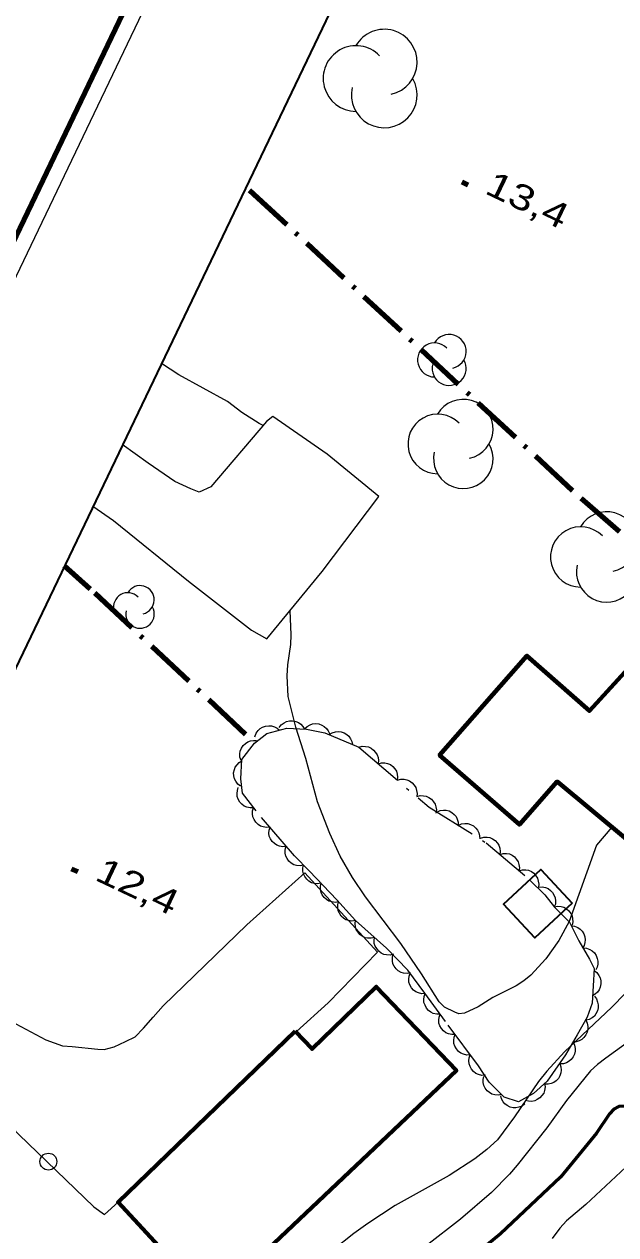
# Model space of a CAD drawing. Extents: x 355726 to 357533, y 5103782 to 5105258.
# Drawn here: x 355816.1 to 355851.1, y 5104593.2 to 5104664.9 of the extents above; entities that cross this region are included whole.
import ezdxf

# ---------------------------------------------------------------- set-up
doc = ezdxf.new("R2010")
doc.units = 0
doc.header["$LTSCALE"] = 0.6
doc.linetypes.add('DOT_DASHED', pattern=[7.7, 5, -1.2, 0.3, -1.2])
doc.linetypes.add('LONG_DASHED', pattern=[7.5, 6, -1.5])
for name, color, linetype, lineweight in [('1', 7, 'LONG_DASHED', 53), ('19', 7, 'Continuous', 13), ('2', 7, 'LONG_DASHED', 13), ('3', 7, 'Continuous', 140), ('31', 7, 'Continuous', 35), ('36', 7, 'Continuous', 13), ('41', 7, 'DOT_DASHED', 90), ('44', 7, 'Continuous', 25), ('60', 7, 'Continuous', 13)]:
    doc.layers.add(name, color=color, linetype=linetype, lineweight=lineweight)

msp = doc.modelspace()

# ---------------------------------------------------------------- linework, layer by layer
at = {"layer": '1', "linetype": 'Continuous'}
msp.add_lwpolyline([(355857.09, 5104601.23), (355856.99, 5104601.19), (355851.28, 5104600.84), (355850.99, 5104600.68), (355850.73, 5104600.41), (355849.95, 5104599.26), (355847.83, 5104596.66), (355844.28, 5104593.3), (355843.16, 5104592.37)], dxfattribs=at)
at = {"layer": '19'}
for points in [[(355820.15, 5104636.39), (355821.39, 5104635.54), (355825.82, 5104631.94), (355829.55, 5104629.04), (355830.45, 5104628.53), (355833.73, 5104632.51), (355837.08, 5104636.95), (355834.03, 5104639.47), (355830.81, 5104641.69), (355830.44, 5104641.4), (355827.13, 5104637.53), (355826.45, 5104637.22), (355825.96, 5104637.41), (355825.01, 5104637.84), (355823.44, 5104638.93), (355821.9, 5104640.04)], [(355808.49, 5104612.02), (355810.51, 5104609.68), (355811.75, 5104608.19), (355812.68, 5104607.37), (355813.58, 5104606.86), (355815.02, 5104606.05), (355817.37, 5104604.79), (355818.36, 5104604.43), (355818.94, 5104604.4), (355820.45, 5104604.24), (355820.83, 5104604.22), (355821.43, 5104604.38), (355822.1, 5104604.69), (355822.66, 5104604.96), (355823.15, 5104605.48), (355823.73, 5104606.14), (355824.31, 5104606.8), (355829.27, 5104611.61), (355832.71, 5104614.68), (355837, 5104609.98), (355834.08, 5104606.98), (355832.2, 5104605.28)], [(355806.87, 5104608.64), (355811.29, 5104603.9), (355815.78, 5104599.19), (355820.21, 5104594.91), (355820.84, 5104594.45), (355821.65, 5104595.18)]]:
    msp.add_lwpolyline(points, dxfattribs=at)
at = {"layer": '2', "linetype": 'Continuous'}
for points in [[(355830.23, 5104641.16), (355829.99, 5104641.29), (355828.98, 5104641.93), (355828.12, 5104642.58), (355825.25, 5104644.16), (355824.22, 5104644.84)], [(355850.87, 5104617.38), (355849.96, 5104616.32), (355848.34, 5104611.8), (355847.73, 5104610.68), (355846.96, 5104609.58), (355846.08, 5104608.63), (355845.66, 5104608.28), (355845.21, 5104607.99), (355843.83, 5104607.3), (355842.96, 5104606.75), (355842.14, 5104606.38), (355841.81, 5104606.34), (355841.57, 5104606.42), (355840.96, 5104606.73), (355840.65, 5104607.04), (355839.61, 5104608.69), (355838.38, 5104610.5), (355836.28, 5104613.26), (355835.53, 5104614.41), (355834.79, 5104615.66), (355834.18, 5104617), (355833.44, 5104618.88), (355832.75, 5104621.45), (355832.16, 5104623.3), (355831.72, 5104625.11), (355831.65, 5104626.34), (355831.7, 5104626.99), (355831.88, 5104628.19), (355831.9, 5104628.76), (355831.84, 5104630.21)], [(355852.42, 5104608.33), (355850.87, 5104606.73), (355848.07, 5104604.08), (355847.02, 5104602.94), (355846.52, 5104602.32), (355845.11, 5104600.23), (355844.1, 5104598.88), (355843.47, 5104598.29), (355842.75, 5104597.74), (355841.23, 5104596.76), (355838.04, 5104594.99), (355836.43, 5104593.92), (355835.6, 5104593.32), (355833.12, 5104591.36)], [(355853.5, 5104605.87), (355850.51, 5104603.71), (355850.02, 5104603.34), (355849.61, 5104602.95), (355848.18, 5104601.21), (355847.02, 5104599.59), (355845.27, 5104597.38), (355844.81, 5104596.83), (355843.75, 5104595.76), (355841.91, 5104594.17), (355839.87, 5104592.59)], [(355851.98, 5104597.53), (355849.33, 5104595.05), (355848.18, 5104594.07), (355847.79, 5104593.65), (355847.33, 5104593.04)]]:
    msp.add_lwpolyline(points, dxfattribs=at)
at = {"layer": '3'}
for p, q in [((355841.99, 5104655.58), (355842.35, 5104655.41)), ((355818.9, 5104614.92), (355819.27, 5104614.75))]:
    msp.add_line(p, q, dxfattribs=at)
at = {"layer": '31', "lineweight": 70}
for points in [[(355853.84, 5104614.92), (355859.86, 5104621.98), (355852.9, 5104627.94), (355849.54, 5104624.26), (355845.84, 5104627.53), (355840.67, 5104621.65), (355845.39, 5104617.54), (355847.62, 5104620.08), (355853.84, 5104614.92)], [(355832.12, 5104605.3), (355833.13, 5104604.25), (355836.93, 5104607.93), (355841.67, 5104602.97), (355827.15, 5104589.22), (355821.65, 5104595.18), (355832.12, 5104605.3)]]:
    msp.add_lwpolyline(points, close=True, dxfattribs=at)
at = {"layer": '31'}
msp.add_lwpolyline([(355848.51, 5104612.88), (355846.3, 5104610.84), (355844.45, 5104612.83), (355846.66, 5104614.88), (355848.51, 5104612.88)], close=True, dxfattribs=at)
at = {"layer": '36'}
msp.add_circle((355817.529, 5104597.58), 0.5, dxfattribs=at)
at = {"layer": '41'}
for points in [[(355854.77, 5104631.8), (355848.54, 5104637.3), (355829.18, 5104655.31)], [(355829.2, 5104622.86), (355820.01, 5104631.48), (355818.46, 5104632.85)]]:
    msp.add_lwpolyline(points, dxfattribs=at)
at = {"layer": '44', "linetype": 'DOT_DASHED'}
msp.add_lwpolyline([(355835.89, 5104622.11), (355840.05, 5104618.57), (355843.42, 5104616.46), (355846, 5104614.27), (355846.89, 5104613.38), (355847.47, 5104612.65), (355848.35, 5104611.76), (355848.91, 5104610.65), (355849.54, 5104609.57), (355849.82, 5104609.01), (355849.69, 5104606.97), (355849.41, 5104606.13), (355848.81, 5104605.09), (355848.13, 5104603.9), (355847.03, 5104602.34), (355846.22, 5104601.61), (355845.34, 5104601.12), (355844.5, 5104601.4), (355843.61, 5104602.29), (355842.97, 5104603.25), (355841.03, 5104605.87), (355839.8, 5104607.56), (355838.79, 5104608.92), (355837.54, 5104610.22), (355835.69, 5104611.86), (355834.59, 5104613.08), (355832.97, 5104614.78), (355832.09, 5104615.68), (355829.82, 5104618.34), (355829.02, 5104619.39), (355828.92, 5104620.24), (355828.98, 5104621.39), (355829.73, 5104622.35), (355830.46, 5104622.93), (355831.64, 5104623.25), (355832.8, 5104623.18), (355833.88, 5104622.97)], close=True, dxfattribs=at)
at = {"layer": '44'}
for points in [[(355829.75, 5104622.74), (355829.82, 5104622.94), (355829.94, 5104623.1), (355830.05, 5104623.22), (355830.2, 5104623.31), (355830.38, 5104623.37), (355830.57, 5104623.39), (355830.73, 5104623.39), (355830.9, 5104623.33), (355831.06, 5104623.25), (355831.2, 5104623.13)], [(355831.18, 5104623.28), (355831.31, 5104623.44), (355831.48, 5104623.56), (355831.62, 5104623.64), (355831.79, 5104623.67), (355831.98, 5104623.68), (355832.17, 5104623.64), (355832.32, 5104623.58), (355832.46, 5104623.48), (355832.59, 5104623.34), (355832.68, 5104623.19)], [(355832.68, 5104623.2), (355832.83, 5104623.35), (355833.01, 5104623.45), (355833.16, 5104623.5), (355833.34, 5104623.52), (355833.52, 5104623.5), (355833.7, 5104623.43), (355833.85, 5104623.35), (355833.98, 5104623.23), (355834.08, 5104623.08), (355834.16, 5104622.92)], [(355828.93, 5104621.32), (355828.86, 5104621.52), (355828.86, 5104621.73), (355828.88, 5104621.89), (355828.95, 5104622.05), (355829.05, 5104622.21), (355829.19, 5104622.34), (355829.32, 5104622.43), (355829.49, 5104622.49), (355829.67, 5104622.52), (355829.85, 5104622.51)], [(355834.14, 5104622.86), (355834.31, 5104622.97), (355834.51, 5104623.03), (355834.67, 5104623.05), (355834.85, 5104623.03), (355835.02, 5104622.97), (355835.18, 5104622.86), (355835.31, 5104622.76), (355835.41, 5104622.62), (355835.48, 5104622.45), (355835.52, 5104622.27)], [(355835.89, 5104622.11), (355836.09, 5104622.17), (355836.29, 5104622.16), (355836.46, 5104622.14), (355836.62, 5104622.06), (355836.77, 5104621.95), (355836.89, 5104621.81), (355836.98, 5104621.67), (355837.03, 5104621.5), (355837.05, 5104621.32), (355837.03, 5104621.14)], [(355828.9, 5104619.81), (355828.73, 5104619.93), (355828.61, 5104620.1), (355828.53, 5104620.24), (355828.5, 5104620.42), (355828.49, 5104620.6), (355828.53, 5104620.79), (355828.58, 5104620.94), (355828.69, 5104621.08), (355828.82, 5104621.21), (355828.98, 5104621.31)], [(355837.03, 5104621.14), (355837.23, 5104621.19), (355837.44, 5104621.19), (355837.6, 5104621.16), (355837.76, 5104621.09), (355837.91, 5104620.98), (355838.03, 5104620.83), (355838.12, 5104620.7), (355838.17, 5104620.53), (355838.19, 5104620.34), (355838.17, 5104620.17)], [(355829.67, 5104618.53), (355829.46, 5104618.52), (355829.27, 5104618.57), (355829.11, 5104618.63), (355828.97, 5104618.74), (355828.85, 5104618.87), (355828.76, 5104619.04), (355828.7, 5104619.2), (355828.69, 5104619.37), (355828.71, 5104619.56), (355828.76, 5104619.73)], [(355838.17, 5104620.17), (355838.38, 5104620.22), (355838.58, 5104620.22), (355838.74, 5104620.19), (355838.9, 5104620.12), (355839.05, 5104620.01), (355839.17, 5104619.86), (355839.27, 5104619.73), (355839.31, 5104619.56), (355839.34, 5104619.37), (355839.32, 5104619.19)], [(355839.32, 5104619.19), (355839.52, 5104619.25), (355839.72, 5104619.24), (355839.88, 5104619.22), (355840.04, 5104619.14), (355840.19, 5104619.04), (355840.32, 5104618.89), (355840.41, 5104618.75), (355840.46, 5104618.58), (355840.48, 5104618.4), (355840.46, 5104618.22)], [(355830.64, 5104617.38), (355830.43, 5104617.36), (355830.23, 5104617.4), (355830.07, 5104617.45), (355829.93, 5104617.55), (355829.8, 5104617.68), (355829.7, 5104617.84), (355829.63, 5104617.99), (355829.61, 5104618.17), (355829.61, 5104618.35), (355829.66, 5104618.53)], [(355840.51, 5104618.28), (355840.7, 5104618.37), (355840.9, 5104618.39), (355841.06, 5104618.39), (355841.23, 5104618.34), (355841.4, 5104618.26), (355841.54, 5104618.13), (355841.65, 5104618.01), (355841.72, 5104617.85), (355841.77, 5104617.67), (355841.78, 5104617.49)], [(355841.78, 5104617.49), (355841.97, 5104617.57), (355842.17, 5104617.6), (355842.34, 5104617.6), (355842.5, 5104617.54), (355842.67, 5104617.46), (355842.81, 5104617.33), (355842.92, 5104617.21), (355842.99, 5104617.05), (355843.04, 5104616.87), (355843.05, 5104616.69)], [(355831.61, 5104616.24), (355831.4, 5104616.22), (355831.2, 5104616.26), (355831.05, 5104616.31), (355830.9, 5104616.41), (355830.77, 5104616.54), (355830.67, 5104616.7), (355830.6, 5104616.85), (355830.58, 5104617.03), (355830.59, 5104617.21), (355830.64, 5104617.38)], [(355843.09, 5104616.74), (355843.29, 5104616.8), (355843.49, 5104616.8), (355843.65, 5104616.77), (355843.81, 5104616.69), (355843.96, 5104616.59), (355844.09, 5104616.44), (355844.18, 5104616.31), (355844.23, 5104616.14), (355844.25, 5104615.95), (355844.23, 5104615.77)], [(355832.62, 5104615.14), (355832.42, 5104615.1), (355832.21, 5104615.12), (355832.05, 5104615.16), (355831.9, 5104615.25), (355831.76, 5104615.37), (355831.65, 5104615.53), (355831.57, 5104615.67), (355831.54, 5104615.85), (355831.54, 5104616.03), (355831.57, 5104616.21)], [(355844.23, 5104615.77), (355844.43, 5104615.83), (355844.63, 5104615.82), (355844.8, 5104615.8), (355844.96, 5104615.72), (355845.11, 5104615.62), (355845.23, 5104615.47), (355845.32, 5104615.33), (355845.37, 5104615.17), (355845.39, 5104614.98), (355845.37, 5104614.8)], [(355833.66, 5104614.06), (355833.45, 5104614.02), (355833.25, 5104614.05), (355833.09, 5104614.09), (355832.94, 5104614.18), (355832.81, 5104614.3), (355832.7, 5104614.46), (355832.62, 5104614.61), (355832.59, 5104614.78), (355832.59, 5104614.97), (355832.63, 5104615.14)], [(355845.37, 5104614.8), (355845.57, 5104614.86), (355845.78, 5104614.85), (355845.94, 5104614.83), (355846.1, 5104614.75), (355846.25, 5104614.65), (355846.37, 5104614.5), (355846.46, 5104614.36), (355846.51, 5104614.19), (355846.54, 5104614.01), (355846.52, 5104613.83)], [(355834.7, 5104612.97), (355834.49, 5104612.93), (355834.29, 5104612.96), (355834.13, 5104613), (355833.98, 5104613.1), (355833.84, 5104613.22), (355833.73, 5104613.38), (355833.66, 5104613.52), (355833.62, 5104613.69), (355833.62, 5104613.88), (355833.66, 5104614.06)], [(355846.53, 5104613.84), (355846.74, 5104613.85), (355846.94, 5104613.81), (355847.09, 5104613.75), (355847.23, 5104613.64), (355847.36, 5104613.51), (355847.45, 5104613.34), (355847.51, 5104613.19), (355847.53, 5104613.02), (355847.52, 5104612.83), (355847.46, 5104612.66)], [(355835.7, 5104611.85), (355835.49, 5104611.82), (355835.29, 5104611.86), (355835.13, 5104611.9), (355834.98, 5104612), (355834.85, 5104612.12), (355834.75, 5104612.29), (355834.67, 5104612.43), (355834.65, 5104612.61), (355834.65, 5104612.79), (355834.69, 5104612.97)], [(355847.46, 5104612.66), (355847.67, 5104612.7), (355847.87, 5104612.68), (355848.03, 5104612.64), (355848.18, 5104612.55), (355848.32, 5104612.43), (355848.43, 5104612.27), (355848.51, 5104612.13), (355848.54, 5104611.95), (355848.55, 5104611.77), (355848.52, 5104611.59)], [(355836.82, 5104610.86), (355836.62, 5104610.81), (355836.41, 5104610.82), (355836.25, 5104610.84), (355836.09, 5104610.92), (355835.95, 5104611.03), (355835.83, 5104611.18), (355835.74, 5104611.32), (355835.69, 5104611.49), (355835.67, 5104611.67), (355835.7, 5104611.85)], [(355848.46, 5104611.55), (355848.66, 5104611.52), (355848.85, 5104611.44), (355848.99, 5104611.35), (355849.11, 5104611.22), (355849.2, 5104611.06), (355849.26, 5104610.88), (355849.29, 5104610.72), (355849.27, 5104610.55), (355849.22, 5104610.37), (355849.13, 5104610.21)], [(355837.94, 5104609.86), (355837.74, 5104609.81), (355837.54, 5104609.82), (355837.37, 5104609.85), (355837.22, 5104609.93), (355837.07, 5104610.04), (355836.95, 5104610.19), (355836.86, 5104610.33), (355836.81, 5104610.5), (355836.8, 5104610.68), (355836.82, 5104610.86)], [(355838.95, 5104608.75), (355838.75, 5104608.72), (355838.54, 5104608.74), (355838.39, 5104608.78), (355838.23, 5104608.87), (355838.1, 5104609), (355837.99, 5104609.15), (355837.91, 5104609.3), (355837.88, 5104609.47), (355837.88, 5104609.66), (355837.91, 5104609.83)], [(355849.16, 5104610.23), (355849.37, 5104610.21), (355849.56, 5104610.14), (355849.7, 5104610.06), (355849.83, 5104609.94), (355849.93, 5104609.79), (355850, 5104609.61), (355850.04, 5104609.45), (355850.03, 5104609.27), (355849.99, 5104609.09), (355849.91, 5104608.93)], [(355849.81, 5104608.9), (355849.98, 5104608.77), (355850.1, 5104608.6), (355850.17, 5104608.46), (355850.21, 5104608.28), (355850.21, 5104608.1), (355850.17, 5104607.91), (355850.11, 5104607.76), (355850.01, 5104607.62), (355849.87, 5104607.49), (355849.72, 5104607.4)], [(355839.82, 5104607.53), (355839.62, 5104607.52), (355839.42, 5104607.57), (355839.27, 5104607.63), (355839.13, 5104607.74), (355839.01, 5104607.88), (355838.92, 5104608.05), (355838.86, 5104608.2), (355838.85, 5104608.38), (355838.87, 5104608.56), (355838.93, 5104608.73)], [(355840.71, 5104606.31), (355840.5, 5104606.31), (355840.3, 5104606.36), (355840.15, 5104606.42), (355840.01, 5104606.53), (355839.89, 5104606.67), (355839.81, 5104606.85), (355839.75, 5104607), (355839.74, 5104607.17), (355839.76, 5104607.36), (355839.82, 5104607.53)], [(355849.83, 5104607.38), (355849.95, 5104607.21), (355850.02, 5104607.02), (355850.06, 5104606.86), (355850.05, 5104606.68), (355850.01, 5104606.5), (355849.92, 5104606.34), (355849.83, 5104606.2), (355849.69, 5104606.09), (355849.52, 5104606), (355849.35, 5104605.95)], [(355841.6, 5104605.11), (355841.39, 5104605.1), (355841.19, 5104605.15), (355841.04, 5104605.21), (355840.9, 5104605.32), (355840.78, 5104605.46), (355840.69, 5104605.63), (355840.63, 5104605.78), (355840.62, 5104605.96), (355840.64, 5104606.14), (355840.7, 5104606.31)], [(355849.32, 5104605.97), (355849.41, 5104605.78), (355849.44, 5104605.58), (355849.44, 5104605.42), (355849.4, 5104605.25), (355849.32, 5104605.08), (355849.2, 5104604.93), (355849.08, 5104604.82), (355848.92, 5104604.74), (355848.75, 5104604.68), (355848.57, 5104604.67)], [(355842.49, 5104603.9), (355842.28, 5104603.89), (355842.08, 5104603.94), (355841.93, 5104604.01), (355841.79, 5104604.11), (355841.67, 5104604.25), (355841.58, 5104604.42), (355841.52, 5104604.58), (355841.52, 5104604.75), (355841.54, 5104604.94), (355841.6, 5104605.11)], [(355848.57, 5104604.67), (355848.66, 5104604.48), (355848.69, 5104604.28), (355848.7, 5104604.12), (355848.65, 5104603.95), (355848.58, 5104603.78), (355848.45, 5104603.63), (355848.34, 5104603.52), (355848.18, 5104603.44), (355848, 5104603.38), (355847.83, 5104603.37)], [(355843.38, 5104602.7), (355843.17, 5104602.69), (355842.98, 5104602.74), (355842.82, 5104602.8), (355842.68, 5104602.91), (355842.56, 5104603.05), (355842.48, 5104603.22), (355842.42, 5104603.37), (355842.41, 5104603.55), (355842.43, 5104603.73), (355842.49, 5104603.9)], [(355847.78, 5104603.4), (355847.85, 5104603.2), (355847.86, 5104603), (355847.85, 5104602.83), (355847.79, 5104602.67), (355847.7, 5104602.51), (355847.56, 5104602.37), (355847.44, 5104602.27), (355847.27, 5104602.21), (355847.09, 5104602.17), (355846.91, 5104602.17)], [(355844.34, 5104601.56), (355844.14, 5104601.52), (355843.94, 5104601.54), (355843.77, 5104601.58), (355843.62, 5104601.67), (355843.48, 5104601.78), (355843.37, 5104601.94), (355843.29, 5104602.08), (355843.26, 5104602.26), (355843.25, 5104602.44), (355843.28, 5104602.62)], [(355846.88, 5104602.2), (355846.91, 5104602), (355846.87, 5104601.79), (355846.83, 5104601.64), (355846.73, 5104601.49), (355846.61, 5104601.35), (355846.44, 5104601.25), (355846.3, 5104601.18), (355846.12, 5104601.15), (355845.94, 5104601.16), (355845.76, 5104601.2)], [(355845.71, 5104601), (355845.55, 5104600.87), (355845.36, 5104600.8), (355845.19, 5104600.76), (355845.02, 5104600.77), (355844.84, 5104600.81), (355844.67, 5104600.9), (355844.54, 5104601), (355844.43, 5104601.13), (355844.34, 5104601.3), (355844.29, 5104601.47)]]:
    msp.add_lwpolyline(points, dxfattribs=at)
for centre, radius, start, end in [((355837.402, 5104662.676), 1.943, 282.26917, 149.72626), ((355835.73, 5104661.704), 1.943, 44.11537, 269.80396), ((355837.402, 5104660.732), 1.943, 166.93686, 29.62122), ((355841.24, 5104645.545), 1.005, 282.26917, 149.72626), ((355840.375, 5104645.043), 1.005, 44.11537, 269.80396), ((355841.24, 5104644.54), 1.005, 166.93686, 29.62122), ((355842.076, 5104640.951), 1.762, 282.26917, 149.72626), ((355840.561, 5104640.07), 1.762, 44.11537, 269.80396), ((355842.076, 5104639.189), 1.762, 166.93686, 29.62122), ((355850.555, 5104634.272), 1.784, 282.26917, 149.72626), ((355849.021, 5104633.38), 1.784, 44.11537, 269.80396), ((355850.555, 5104632.489), 1.784, 166.93686, 29.62122), ((355822.227, 5104630.419), 0.842, 44.11537, 269.80396), ((355822.952, 5104630.84), 0.842, 282.26917, 149.72626), ((355822.952, 5104629.998), 0.842, 166.93686, 29.62122)]:
    msp.add_arc(centre, radius, start, end, dxfattribs=at)
at = {"layer": '60', "lineweight": 158}
msp.add_lwpolyline([(355725.74, 5104464.62), (357152.72, 5103781.6), (357532.66, 5104575.38), (356105.68, 5105258.4)], close=True, dxfattribs=at)
at = {"layer": '60'}
msp.add_lwpolyline([(355727.1, 5104465.08), (357152.24, 5103782.93), (357531.32, 5104574.91), (356106.18, 5105257.06)], close=True, dxfattribs=at)
at = {"layer": '60', "lineweight": 35}
msp.add_lwpolyline([(355740.43, 5104469.78), (356913.03, 5103908.53), (357283.46, 5104682.46), (356110.86, 5105243.71)], close=True, dxfattribs=at)

# ---------------------------------------------------------------- texts
at = {"layer": '3', "width": 1.3}
for s, rotation, p in [('13,4   ', 334.423, (355843.27, 5104654.94)), ('12,4   ', 334.72, (355820.2, 5104614.29))]:
    msp.add_text(s, height=1.5, rotation=rotation, dxfattribs=at).set_placement(p)

doc.saveas('drawing.dxf')
